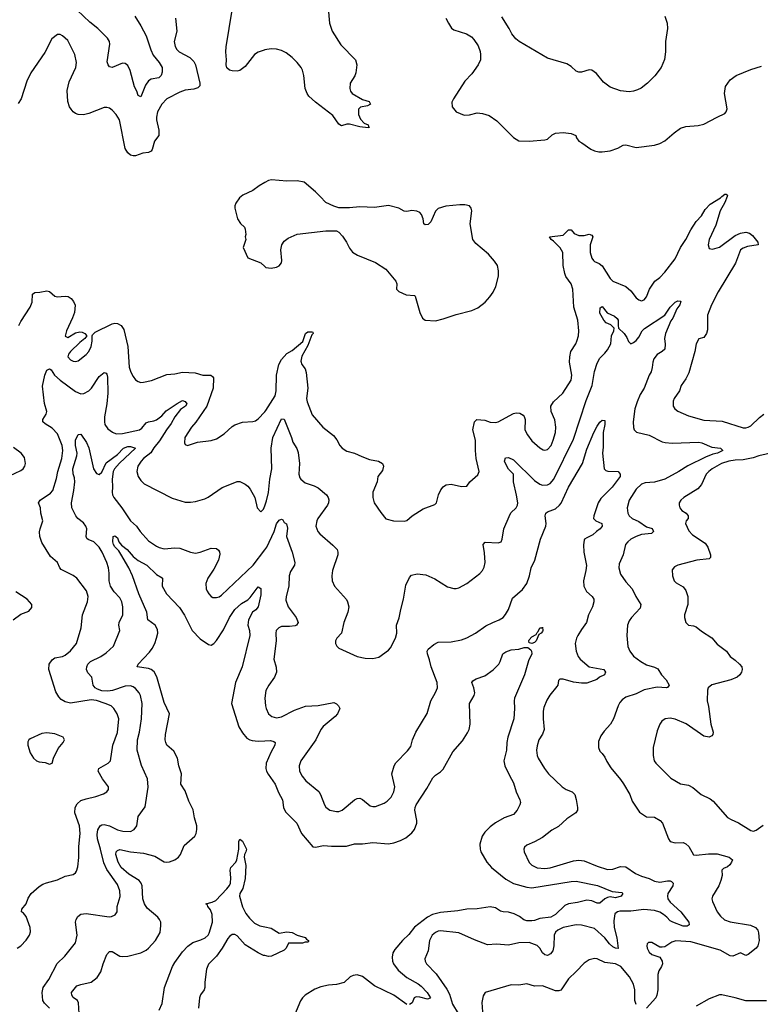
# Model space of a CAD drawing. Header units: inches. Extents: x 1173000 to 1307049, y 522583 to 678455.
# Tile 589 of 617: x 1248121 to 1253802, y 613800 to 621358. Entities that reach past the tile are written whole.
import ezdxf

# ---------------------------------------------------------------- set-up
doc = ezdxf.new("R2010")
doc.units = ezdxf.units.IN
doc.header["$MEASUREMENT"] = 0
for name, color, linetype in [('B2641', 7, 'Continuous'), ('B2642', 7, 'Continuous'), ('B2651', 7, 'Continuous'), ('B2652', 7, 'Continuous')]:
    doc.layers.add(name, color=color, linetype=linetype)

msp = doc.modelspace()

# ---------------------------------------------------------------- linework, layer by layer
at = {"layer": 'B2641', "color": 5}
for points, elevation in [([(1249818.7, 620000), (1249806, 619990), (1249778.8, 619950), (1249770.8, 619930), (1249770.7, 619910), (1249790.7, 619830), (1249813.4, 619793.4), (1249844, 619764), (1249850.7, 619750), (1249854.8, 619710), (1249851.3, 619690), (1249856, 619670), (1249834.8, 619610), (1249871.3, 619530), (1249970.3, 619490.3), (1250000, 619463.7)], 1020), ([(1248114.4, 619010), (1248130, 619041.1), (1248200.8, 619150), (1248216.4, 619190), (1248218.7, 619250), (1248235.8, 619264.2), (1248274, 619266), (1248330, 619277.4), (1248350, 619270.3), (1248390, 619236.5), (1248409.2, 619229.2), (1248470, 619235.8), (1248492, 619232), (1248516.7, 619216.7), (1248534.7, 619194.7), (1248546.6, 619166.6), (1248540.2, 619110), (1248526.7, 619070), (1248480.2, 618970), (1248469, 618929), (1248490, 618917), (1248550, 618953.8), (1248581.1, 618961.1), (1248599.3, 618959.3), (1248621, 618950), (1248634.8, 618930), (1248620.5, 618910), (1248581, 618879), (1248509.5, 618810.5), (1248495.5, 618790), (1248490.3, 618770), (1248510, 618745.7), (1248530, 618736.5), (1248550, 618734.9), (1248570, 618740.3), (1248630, 618786.7), (1248650, 618810.4), (1248670, 618848), (1248677.8, 618890), (1248677, 618930), (1248680.1, 618939.9), (1248700.6, 618959.4), (1248830, 619022), (1248850, 619027.5), (1248870, 619026.4), (1248900.2, 619010), (1248919.5, 618979.5), (1248949.5, 618850), (1248960.2, 618690), (1248972.2, 618652.2), (1248990, 618618), (1249010, 618594.4), (1249030, 618579.5), (1249050, 618573.4), (1249070, 618575.6), (1249130.7, 618589.3), (1249250, 618633.4), (1249310, 618638.9), (1249370, 618652.7), (1249467.8, 618647.8), (1249524.7, 618630), (1249587.9, 618627.9), (1249599.9, 618619.9), (1249607.7, 618607.7), (1249606, 618530), (1249555.2, 618390), (1249472.3, 618267.7), (1249439.3, 618230), (1249387.3, 618150), (1249384, 618110), (1249390, 618098), (1249408.4, 618088.4), (1249484.8, 618115.2), (1249590, 618128.2), (1249630, 618140.5), (1249690, 618178), (1249750, 618234.8), (1249771.6, 618248.4), (1249830, 618268.4), (1249910, 618273.1), (1249930, 618279.6), (1249950, 618294.6), (1250000, 618347.8)], 980), ([(1248102, 614230), (1248129, 614250), (1248170, 614291), (1248196, 614330), (1248203.2, 614356.8), (1248200.7, 614390), (1248170, 614473.2), (1248150, 614499.3), (1248134, 614510), (1248137.2, 614530), (1248169.6, 614570), (1248186.4, 614613.6), (1248209.6, 614650), (1248270, 614703.1), (1248298.4, 614721.6), (1248326.9, 614733.1), (1248410, 614754.6), (1248470, 614783.1), (1248530, 614797.1), (1248549.7, 614810.3), (1248557.6, 614822.4), (1248565.8, 614854.2), (1248573.7, 614926.3), (1248574.4, 615010), (1248583.5, 615110), (1248579.3, 615170), (1248543.1, 615270), (1248545.1, 615310), (1248560.4, 615339.6), (1248590, 615363.2), (1248630, 615377.1), (1248705.6, 615394.4), (1248764.2, 615415.8), (1248789.6, 615430), (1248803, 615450), (1248802, 615470), (1248754.8, 615530), (1248721.6, 615590), (1248728.8, 615611.2), (1248800.7, 615650), (1248816.9, 615670), (1248834.8, 615790), (1248870, 615886), (1248880.3, 615990), (1248869.1, 616029.1), (1248843.1, 616070), (1248823, 616090), (1248777, 616110), (1248710, 616132.5), (1248670, 616137.7), (1248510, 616112.3), (1248470, 616121.7), (1248439.6, 616139.6), (1248419.8, 616159.8), (1248398.4, 616198.4), (1248344.7, 616370), (1248346.6, 616410), (1248370, 616444.9), (1248390, 616459.3), (1248450, 616468.7), (1248470, 616480.3), (1248510, 616513.4), (1248557.7, 616570), (1248592.3, 616690), (1248601.6, 616790), (1248639.8, 616890), (1248646, 616930), (1248632.7, 616972.7), (1248558.7, 617070), (1248531.7, 617091.7), (1248438.4, 617138.4), (1248428, 617150), (1248410.7, 617190.7), (1248356.1, 617236.1), (1248290, 617345.2), (1248275.1, 617390), (1248273.1, 617426.9), (1248276.9, 617450), (1248298.7, 617510), (1248283, 617570), (1248279.7, 617610), (1248264, 617650), (1248278, 617670), (1248357.3, 617722.7), (1248375.3, 617744.7), (1248403.7, 617836.3), (1248413.4, 617890), (1248443, 617990), (1248452.3, 618050), (1248447, 618090), (1248410, 618179.3), (1248370, 618222.2), (1248315.1, 618255.1), (1248298.7, 618270), (1248298, 618290), (1248324.2, 618330), (1248329.6, 618350), (1248310.7, 618410.7), (1248296.5, 618543.5), (1248313.7, 618630), (1248330, 618667.9), (1248350, 618677.2), (1248361.6, 618670), (1248388.4, 618628.4), (1248430, 618591.1), (1248550, 618502.8), (1248590, 618485.8), (1248612.3, 618487.7), (1248650, 618508.9), (1248672.3, 618530), (1248730, 618617.6), (1248770, 618650.5), (1248784.9, 618644.9), (1248790, 618638), (1248793.7, 618613.7), (1248797.7, 618490), (1248790.2, 618410), (1248770.3, 618310.3), (1248770.3, 618270), (1248774.4, 618250), (1248797.2, 618217.2), (1248831.5, 618191.5), (1248859.9, 618179.9), (1248910, 618181.2), (1249039.3, 618210), (1249057.3, 618222.7), (1249090, 618262), (1249108.8, 618271.2), (1249150, 618277.4), (1249170, 618286), (1249210, 618315.9), (1249243.4, 618356.6), (1249327.8, 618412.2), (1249370, 618433.5), (1249390, 618428.1), (1249402.7, 618410), (1249391.8, 618390), (1249355.4, 618364.6), (1249310, 618308.9), (1249281.9, 618258.1), (1249246.4, 618210), (1249194.4, 618125.6), (1249150, 618071.3), (1249127.9, 618032.1), (1249070.2, 617990), (1249052.4, 617970), (1249026.3, 617930), (1249020.3, 617890), (1249030.4, 617850), (1249050, 617819.3), (1249075.1, 617795.1), (1249290, 617685.7), (1249390, 617654.9), (1249430, 617654), (1249470, 617660.3), (1249539.8, 617680.2), (1249566.7, 617693.3), (1249673.4, 617766.6), (1249770, 617806.4), (1249790, 617812.7), (1249810, 617812.7), (1249850, 617793), (1249870, 617778), (1249890, 617753), (1249924.9, 617690), (1249943, 617610), (1249970, 617580.7), (1249981.2, 617590), (1249990, 617601), (1250000, 617627.2)], 960), ([(1248349.6, 613770), (1248310, 613809.6), (1248299.1, 613830), (1248292.1, 613890), (1248300.5, 613930), (1248343.1, 613990), (1248407.3, 614112.7), (1248468, 614170), (1248547.7, 614272.3), (1248560.5, 614330), (1248549.7, 614430.3), (1248553.3, 614450), (1248566.3, 614473.7), (1248590, 614491.5), (1248630, 614498.2), (1248807.6, 614472.4), (1248826.2, 614473.8), (1248853.9, 614486.1), (1248869.4, 614510), (1248869.5, 614550), (1248892.4, 614627.6), (1248888.7, 614670), (1248870, 614718.7), (1248790, 614834), (1248765, 614885), (1248741.9, 614990), (1248717.7, 615070), (1248715.8, 615104.2), (1248721.1, 615138.9), (1248738.4, 615170), (1248750, 615178), (1248770, 615180.3), (1248810, 615169.2), (1248870, 615140.2), (1248911, 615129), (1248970, 615127.4), (1248998.5, 615141.5), (1249018.7, 615170), (1249030, 615240.7), (1249083.3, 615316.7), (1249107.1, 615467.1), (1249100.5, 615530), (1249054, 615634), (1249022.9, 615750), (1249025.4, 615830), (1249040.6, 615890), (1249056.3, 615990), (1249060.3, 616110), (1249048.6, 616170), (1249038, 616190), (1249010, 616223.1), (1248990, 616236.8), (1248970, 616243.5), (1248930, 616241.3), (1248831.6, 616208.4), (1248797.3, 616202.7), (1248750, 616206), (1248718.4, 616218.4), (1248698.8, 616230), (1248683.7, 616250), (1248675.4, 616310), (1248643.8, 616343.8), (1248633.1, 616370), (1248634.8, 616390), (1248643.8, 616410), (1248663.5, 616430), (1248742, 616470), (1248783.5, 616496.5), (1248841.5, 616550), (1248889.7, 616670), (1248881.7, 616710), (1248884.4, 616730), (1248910.8, 616790), (1248912.8, 616850), (1248904.2, 616890), (1248890, 616920.5), (1248846, 616966), (1248817.2, 617010), (1248808, 617050), (1248808.3, 617110), (1248801.7, 617150), (1248789.9, 617190), (1248754.2, 617270), (1248730, 617307.7), (1248690, 617348.9), (1248646.6, 617366.6), (1248636.1, 617376.1), (1248630.9, 617390), (1248635.2, 617450), (1248628.5, 617470), (1248610, 617495.4), (1248566.6, 617530), (1248551.8, 617550), (1248521.4, 617610), (1248517.8, 617650), (1248537.3, 617742.7), (1248544.2, 617810), (1248542, 617842), (1248531.8, 617871.8), (1248527.4, 617910), (1248558.9, 618010), (1248561.3, 618030), (1248549.9, 618090.1), (1248548.1, 618130), (1248570, 618173), (1248590, 618177.3), (1248633.5, 618113.5), (1248651, 618071), (1248687, 617910), (1248710, 617874.3), (1248730, 617867.1), (1248750, 617884.9), (1248783.7, 617956.3), (1248870, 618020.7), (1248917.8, 618070), (1248950, 618080.7), (1248970, 618080.5), (1249010.4, 618070), (1248886.1, 617953.9), (1248848.6, 617911.4), (1248838.6, 617890), (1248830.8, 617830), (1248833.9, 617770), (1248830.2, 617730), (1248832.9, 617710), (1248842.2, 617690), (1248904.4, 617610), (1248970.3, 617510), (1249016.5, 617470), (1249045.7, 617430), (1249110, 617357.4), (1249170, 617316), (1249190, 617306), (1249230, 617296.9), (1249310, 617303.6), (1249350, 617302.3), (1249430, 617270.3), (1249470, 617262), (1249505.2, 617270), (1249590, 617301.7), (1249630, 617297.6), (1249646, 617286), (1249654.1, 617274.1), (1249656, 617256), (1249646, 617210), (1249610, 617140.7), (1249564.4, 617070), (1249548.4, 617030), (1249552, 616990), (1249559.5, 616970), (1249570.5, 616950), (1249590, 616930.5), (1249603.6, 616923.6), (1249630, 616921.3), (1249650, 616927.4), (1249670, 616941.1), (1249910.5, 617169.5), (1250000, 617288.4)], 940), ([(1248042.8, 617857.2), (1248130, 617897.1), (1248146.6, 617910), (1248159.6, 617930), (1248165.6, 617950), (1248158.3, 617998.3), (1248132.7, 618030), (1248074.1, 618074.1)], 980), ([(1248576.2, 613730), (1248572, 613810), (1248563.9, 613830), (1248531.5, 613851.5), (1248521.1, 613870), (1248519.4, 613890), (1248558, 613942), (1248590, 613953.2), (1248670, 613969.2), (1248714.4, 614005.6), (1248742, 614050), (1248760.3, 614110), (1248790, 614183.1), (1248810, 614206), (1248830, 614206.5), (1248890, 614170.4), (1248910, 614167), (1248950, 614170.3), (1249050, 614194.3), (1249090, 614214.3), (1249110, 614231.7), (1249163.5, 614290), (1249198.7, 614350), (1249204.4, 614404.4), (1249202.9, 614430), (1249194.5, 614450), (1249179.6, 614470), (1249098.7, 614538.7), (1249077, 614570), (1249064.7, 614610), (1249059.8, 614710), (1249052.3, 614730), (1249037, 614750), (1248958.7, 614798.7), (1248898.1, 614850), (1248876.1, 614890), (1248857.7, 614950), (1248860.6, 614970), (1248870, 614981.1), (1248890, 614987.3), (1248969.9, 614970.1), (1249070, 614961.2), (1249157.2, 614937.2), (1249230, 614894.5), (1249250, 614890.2), (1249270, 614892.3), (1249311.4, 614908.6), (1249339.7, 614930), (1249354.8, 614950), (1249381.4, 615018.6), (1249463, 615090), (1249473.7, 615110), (1249479.5, 615140.5), (1249479.8, 615170), (1249461.6, 615230), (1249452.1, 615292.1), (1249418, 615358), (1249390, 615439.5), (1249356.2, 615490), (1249361.1, 615570), (1249341.1, 615630), (1249331.3, 615690), (1249302.8, 615742.8), (1249250, 615789.5), (1249241.3, 615810), (1249236.3, 615830), (1249239.7, 615870), (1249269.7, 616030), (1249230, 616117), (1249172.9, 616312.9), (1249151.7, 616351.7), (1249130.5, 616370.5), (1249110, 616377.3), (1249021.2, 616390), (1249029.6, 616410), (1249117.6, 616502.4), (1249138, 616530), (1249158.5, 616570), (1249171.1, 616610), (1249181, 616650), (1249177.8, 616677.8), (1249160.5, 616710), (1249103, 616750), (1249096, 616810), (1249034.2, 616950), (1248986.6, 617090), (1248957.7, 617150), (1248896.4, 617256.4), (1248881.1, 617281.1), (1248850, 617311.5), (1248840.3, 617330), (1248835.6, 617350), (1248838, 617390), (1248850, 617395.6), (1248870, 617379.5), (1248882.3, 617350), (1248903, 617323), (1248944.2, 617290), (1248990, 617236.9), (1249030, 617206), (1249096.5, 617170), (1249170, 617099.6), (1249214.4, 617074.4), (1249217.4, 617070), (1249214.2, 617010), (1249248.1, 616950), (1249346.3, 616846.3), (1249386.2, 616786.2), (1249444.7, 616670), (1249505, 616605), (1249570, 616561.1), (1249590, 616557.6), (1249610, 616568.7), (1249630, 616591.7), (1249685.2, 616674.8), (1249729.9, 616770.1), (1249770, 616830.2), (1249823.2, 616876.8), (1249870, 616904.5), (1249890, 616921.5), (1249950, 617003.8), (1249970, 616991.3), (1249970, 616944), (1249950.8, 616850), (1249932.4, 616827.6), (1249905.4, 616810), (1249874.7, 616750), (1249870.9, 616710), (1249883.2, 616670), (1249885, 616630), (1249826.3, 616390), (1249776.3, 616270), (1249746.7, 616110), (1249802.7, 615930), (1249830, 615883.7), (1249863.2, 615843.2), (1249884.9, 615830), (1249905, 615825), (1249950, 615820.6), (1250000, 615822.5)], 920), ([(1248070, 616750.6), (1248130, 616793.4), (1248190, 616818.8), (1248214.2, 616845.8), (1248213.2, 616870), (1248177.2, 616910), (1248090, 616966.6)], 980), ([(1249190, 613754), (1249212.8, 613807.2), (1249231.9, 613930), (1249293.4, 614090), (1249310, 614120.8), (1249370, 614202.7), (1249410, 614247.2), (1249450, 614273.7), (1249510, 614293.8), (1249543.1, 614310), (1249565.4, 614330), (1249574.9, 614345.1), (1249598.8, 614430), (1249597, 614490), (1249585.3, 614525.3), (1249565.1, 614550), (1249561.3, 614561.3), (1249549.8, 614570.2), (1249597.2, 614582.8), (1249624.2, 614595.8), (1249710, 614686), (1249730, 614712.7), (1249736.8, 614730), (1249741.4, 614770), (1249734.5, 614830), (1249740.2, 614850), (1249778.2, 614890), (1249785.6, 614910), (1249801.8, 614990), (1249802.7, 615050), (1249810, 615067.7), (1249830, 615053.4), (1249859.6, 614990), (1249855.3, 614970), (1249844.6, 614950), (1249842.7, 614930), (1249855.2, 614864.8), (1249850, 614766), (1249832.2, 614690), (1249810.3, 614650), (1249806.7, 614630), (1249829.4, 614549.4), (1249856.3, 614496.3), (1249882.4, 614462.4), (1249923.1, 614423.1), (1249962.2, 614402.2), (1250000, 614393.9)], 880), ([(1250000, 614173.3), (1249990, 614175.1), (1249950, 614194), (1249850, 614257.7), (1249790, 614325.4), (1249770, 614336.4), (1249750, 614334.5), (1249730, 614321), (1249716.2, 614303.8), (1249674.8, 614230), (1249631.6, 614170), (1249570, 614107.7), (1249553.4, 614070), (1249541.9, 613970), (1249542, 613930), (1249535.8, 613910), (1249507.4, 613872.6), (1249501, 613850), (1249492.4, 613770)], 880)]:
    msp.add_lwpolyline(points, dxfattribs=dict(at, elevation=elevation))
at = {"layer": 'B2641', "color": 5, "elevation": 980}
msp.add_lwpolyline([(1248330, 615883.6), (1248290, 615878), (1248201.4, 615838.6), (1248190.7, 615829.3), (1248184.5, 615815.5), (1248184, 615790), (1248200.7, 615730), (1248227.7, 615690), (1248250, 615668.5), (1248270, 615662), (1248317.2, 615657.2), (1248350, 615644), (1248370, 615651.3), (1248381.3, 615690), (1248415.7, 615764.3), (1248455.1, 615810), (1248465.2, 615830), (1248454, 615850), (1248390, 615876.9)], close=True, dxfattribs=at)
at = {"layer": 'B2642', "color": 5}
for points, elevation in [([(1249004.6, 621384.6), (1249051.3, 621310), (1249090, 621234.9), (1249125.9, 621125.9), (1249144.4, 621084.4), (1249190.3, 621030), (1249213.4, 620990), (1249214.9, 620954.9), (1249207.2, 620930), (1249189.1, 620910.9), (1249130, 620900.5), (1249110, 620889.6), (1249084.7, 620855.3), (1249050, 620766), (1249030, 620775.1), (1249019.8, 620810), (1249002.2, 620842.2), (1248968, 620968), (1248950, 621007.3), (1248930, 621021.6), (1248910, 621024.2), (1248830, 620989.6), (1248810, 620996), (1248799.5, 621010), (1248793, 621033), (1248811.4, 621168.6), (1248809.8, 621190), (1248795, 621215), (1248719.2, 621290), (1248658.6, 621338.6), (1248561.1, 621430)], 960), ([(1250000, 621125.2), (1249995.6, 621124.4), (1249950, 621109.5), (1249923, 621090), (1249850, 620998.7), (1249810, 620968.5), (1249790, 620963.5), (1249750, 620966), (1249730, 620971.3), (1249708.7, 620988.7), (1249704.4, 621010), (1249708.4, 621050), (1249702.3, 621110), (1249704.8, 621150), (1249750.9, 621430)], 980), ([(1249314.9, 621370), (1249325.7, 621270), (1249305.7, 621190), (1249312.7, 621152.7), (1249325.7, 621130), (1249344.9, 621110), (1249427.1, 621067.1), (1249456.2, 621036.2), (1249469.2, 621010), (1249503.1, 620870), (1249501.6, 620850), (1249486.1, 620833.9), (1249456.5, 620823.5), (1249390, 620816.1), (1249350, 620801.6), (1249250, 620750.9), (1249210.3, 620710), (1249177.7, 620650), (1249170.2, 620610), (1249170.2, 620590), (1249188.8, 620510), (1249187, 620470), (1249156, 620424), (1249138, 620362), (1249130, 620349.6), (1249110, 620338.3), (1249066.4, 620333.6), (1249010, 620313.6), (1248990, 620311.6), (1248970, 620317.6), (1248950, 620336.2), (1248928.9, 620370), (1248886.3, 620590), (1248861.5, 620630), (1248830, 620663.5), (1248810, 620677.4), (1248790, 620683.5), (1248770, 620683.1), (1248650, 620637), (1248610, 620628.3), (1248570, 620630.6), (1248550, 620637.8), (1248530, 620650.8), (1248514.5, 620670), (1248503, 620690), (1248490.5, 620730), (1248485.8, 620814.2), (1248500.5, 620879.5), (1248551.5, 620990), (1248556.2, 621030), (1248543, 621090), (1248490, 621197.2), (1248450, 621233.2), (1248430, 621244), (1248410, 621245.2), (1248367.3, 621210), (1248314.6, 621105.4), (1248206.4, 620950), (1248174.5, 620885.5), (1248131.1, 620750), (1248110, 620715.6)], 980), ([(1250000, 620106.9), (1249957.1, 620082.9), (1249910, 620046), (1249831.3, 620010), (1249818.7, 620000)], 1020)]:
    msp.add_lwpolyline(points, dxfattribs=dict(at, elevation=elevation))
at = {"layer": 'B2651', "color": 5}
for points, elevation in [([(1250000, 619463.7), (1250010, 619454.8), (1250050, 619450.6), (1250090, 619457.3), (1250111.9, 619468.1), (1250129.4, 619490.6), (1250131.6, 619510), (1250123.5, 619590), (1250131.5, 619630), (1250150, 619658), (1250179.4, 619680.6), (1250250, 619710.3), (1250470, 619735.8), (1250550, 619737.3), (1250570, 619726), (1250596.2, 619696.2), (1250628.4, 619650), (1250650, 619602.8), (1250673.8, 619573.8), (1250711, 619550), (1250850, 619493), (1250930, 619443), (1251004.9, 619350), (1251014, 619330), (1251010.8, 619290), (1251030, 619270.8), (1251085.2, 619245.2), (1251150, 619241), (1251155.5, 619235.5), (1251190.4, 619110.4), (1251210, 619066), (1251230.6, 619050.6), (1251310, 619046), (1251370, 619061.3), (1251470, 619096), (1251590, 619125.5), (1251634.9, 619145.1), (1251691.6, 619190), (1251727.6, 619230), (1251753, 619267), (1251773.3, 619310), (1251794.5, 619390), (1251794.5, 619430), (1251787, 619470), (1251764.2, 619504.2), (1251716.6, 619556.6), (1251619.8, 619639.8), (1251598, 619670), (1251577, 619790), (1251589.2, 619890), (1251584, 619910), (1251570, 619928.7), (1251535.5, 619935.5), (1251495.9, 619935.9), (1251390, 619925.1), (1251330.5, 619909.5), (1251310, 619888.7), (1251275.2, 619804.8), (1251254.4, 619785.6), (1251230, 619782), (1251222, 619790), (1251216.9, 619830), (1251203.1, 619863.1), (1251190, 619877), (1251168.2, 619888.2), (1251130, 619892.7), (1251090, 619886.6), (1251070, 619889.2), (1251028, 619910), (1250950, 619932), (1250842.8, 619917.2), (1250730, 619920.5), (1250650, 619913.6), (1250570, 619913.3), (1250530, 619926), (1250470, 619954), (1250424.6, 620000)], 1020), ([(1250000, 618347.8), (1250010, 618358.5), (1250081.5, 618470), (1250089, 618510), (1250091.5, 618630), (1250108.1, 618710), (1250129.8, 618750), (1250170, 618794.3), (1250210, 618819.6), (1250293.1, 618886.9), (1250313.5, 618950), (1250330, 618962), (1250362.8, 618962.8), (1250370, 618958), (1250371.4, 618950), (1250362, 618938), (1250330, 618856.9), (1250284.8, 618775.2), (1250277.6, 618737.6), (1250284.7, 618710), (1250310, 618677.4), (1250319.4, 618650), (1250332.3, 618530), (1250319.7, 618450), (1250324.8, 618424.8), (1250363.4, 618323.4), (1250446, 618230), (1250526.7, 618166.7), (1250553.9, 618133.9), (1250577.1, 618090), (1250593.4, 618070), (1250630, 618047), (1250690, 618031.5), (1250744.7, 618004.7), (1250803, 617983), (1250873.4, 617970), (1250903.1, 617950), (1250910.3, 617930), (1250903.9, 617896.1), (1250867.3, 617850), (1250862, 617810), (1250828.7, 617730), (1250830.6, 617690), (1250840.5, 617650), (1250890, 617574), (1250930, 617527.3), (1250989.3, 617510.7), (1251070, 617508.5), (1251090, 617513.4), (1251131.1, 617548.9), (1251216.6, 617603.4), (1251304.5, 617635.5), (1251319, 617650), (1251332.3, 617710), (1251352, 617750), (1251368.2, 617771.8), (1251380.1, 617779.9), (1251393.4, 617786.6), (1251430, 617792.7), (1251510, 617774.8), (1251550, 617778), (1251574, 617810), (1251635.8, 617864.2), (1251645.6, 617890), (1251621.7, 617990), (1251616.3, 618050), (1251617.7, 618130), (1251595.6, 618210), (1251610, 618272), (1251628, 618290), (1251690, 618284), (1251730, 618268), (1251770, 618264.9), (1251790, 618270.4), (1251910, 618334), (1251930, 618339.5), (1251957.3, 618337.3), (1251983.1, 618323.1), (1251991.5, 618311.5), (1251998.5, 618290), (1251996.5, 618210), (1252015.8, 618170), (1252050, 618123.8), (1252110, 618070.4), (1252135.1, 618055.1), (1252150, 618052.2), (1252170, 618059.5), (1252197.3, 618090), (1252213.8, 618130), (1252229.8, 618190), (1252233.6, 618230), (1252225.4, 618285.4), (1252196.8, 618350), (1252195.1, 618390), (1252214.5, 618425.5), (1252286.3, 618490), (1252351, 618590), (1252356.8, 618630), (1252337.2, 618730), (1252340.3, 618770), (1252349.8, 618810.2), (1252387.3, 618870), (1252395.1, 618890), (1252406.2, 618930), (1252409.7, 618970), (1252402, 619050), (1252371.9, 619151.9), (1252363.8, 619290), (1252350.8, 619330), (1252310, 619387.6), (1252302.4, 619410), (1252290.4, 619470), (1252286.4, 619570), (1252266.5, 619606.5), (1252216.4, 619656.4), (1252196.9, 619670), (1252185.2, 619690), (1252290, 619704.6), (1252330, 619744), (1252350, 619744), (1252375.3, 619715.3), (1252410, 619700.2), (1252450, 619701.2), (1252490, 619710.2), (1252510, 619703.8), (1252518.3, 619690), (1252496.5, 619630), (1252496.2, 619570), (1252510, 619526), (1252522, 619510), (1252530, 619500.4), (1252565.1, 619485.1), (1252590, 619467.3), (1252650, 619370.6), (1252670, 619350.5), (1252770.6, 619310), (1252810, 619277.1), (1252850, 619223.8), (1252870, 619206.4), (1252890, 619200.4), (1252910, 619206.7), (1252929.6, 619230), (1252951.8, 619288.2), (1252993.6, 619350), (1253030, 619378.7), (1253070, 619419.6), (1253150, 619522.6), (1253190.7, 619610), (1253230, 619670.3), (1253270, 619745.7), (1253310.7, 619809.3), (1253350, 619852.2), (1253379.8, 619900.2), (1253418.1, 619941.9), (1253496.4, 619990), (1253507.8, 620000)], 980), ([(1253546.5, 620000), (1253530, 619954), (1253494, 619890), (1253460.4, 619779.6), (1253409.1, 619670), (1253402, 619630), (1253410, 619601), (1253436.3, 619596.3), (1253490, 619612), (1253610, 619700.2), (1253650, 619718.5), (1253690, 619726.4), (1253718, 619718), (1253740.9, 619700.9), (1253782.4, 619650), (1253786.8, 619630), (1253704.1, 619615.9), (1253670, 619603.9), (1253649.3, 619590), (1253611.4, 619490), (1253479.7, 619270), (1253428.7, 619170), (1253397.3, 619090), (1253395.9, 618975.9), (1253390, 618948), (1253370, 618919), (1253330, 618908.7), (1253310.5, 618869.5), (1253299.5, 618810), (1253253.4, 618646.6), (1253230, 618600.7), (1253195.8, 618550), (1253182, 618510), (1253142, 618450), (1253134, 618430), (1253134.4, 618390), (1253145.5, 618370), (1253170, 618352.4), (1253250, 618317), (1253370, 618284), (1253510, 618276.5), (1253670, 618224.9), (1253690, 618223.7), (1253710, 618228.9), (1253730, 618241.1), (1253796.2, 618303.8), (1253830, 618329)], 980), ([(1250000, 617627.2), (1250014.6, 617665.4), (1250030.5, 617729.5), (1250040.5, 617830), (1250054.9, 617910), (1250048.6, 618070), (1250063, 618150), (1250130, 618294), (1250150, 618291.3), (1250205.4, 618150), (1250215.1, 618115.1), (1250245.7, 618065.7), (1250256.7, 618036.7), (1250266.9, 617950), (1250262.3, 617870), (1250270, 617842), (1250277, 617830), (1250310, 617803.2), (1250380.7, 617780.7), (1250410, 617763.7), (1250473.4, 617710), (1250488.2, 617690), (1250493, 617673), (1250490.3, 617650), (1250482, 617630), (1250409, 617530), (1250399.6, 617510), (1250393.4, 617470), (1250407.2, 617430), (1250422.4, 617410), (1250523.4, 617323.4), (1250554.9, 617290), (1250561.7, 617270), (1250561.5, 617250), (1250521.5, 617130), (1250514.9, 617090), (1250518, 617050), (1250535.8, 617010), (1250626.6, 616906.6), (1250636.4, 616890), (1250644.4, 616850), (1250638.4, 616810), (1250608.4, 616730), (1250590.4, 616650), (1250553, 616610), (1250543.8, 616590), (1250543, 616570), (1250554, 616550), (1250570, 616534), (1250710, 616470.4), (1250770, 616456.4), (1250830, 616454.4), (1250875.1, 616464.9), (1250950, 616517.3), (1250964.4, 616535.6), (1251004.8, 616610), (1251012.9, 616650), (1251011, 616709), (1251032.9, 616767.1), (1251043.9, 616830), (1251065.4, 616910), (1251083.3, 617016.7), (1251110, 617077.3), (1251126.5, 617093.5), (1251170, 617103.8), (1251235.8, 617095.8), (1251305.3, 617065.3), (1251403.4, 617003.4), (1251450, 616990.4), (1251470, 616990.4), (1251490, 616995.5), (1251550, 617030.5), (1251650, 617106.7), (1251671.3, 617130), (1251683.9, 617156.1), (1251690.9, 617190), (1251686, 617266), (1251676, 617330), (1251692.3, 617347.7), (1251790, 617341.6), (1251813.2, 617350), (1251822, 617370), (1251835.8, 617450), (1251874.6, 617545.4), (1251888.7, 617571.3), (1251929.6, 617610), (1251940.5, 617630), (1251941.7, 617650), (1251932.5, 617707.5), (1251908.4, 617810), (1251908.2, 617868.2), (1251870, 617908), (1251846.4, 617950), (1251840.5, 617970), (1251846.1, 617993.9), (1251870, 617998), (1251910, 617978.5), (1252070, 617819.7), (1252110, 617792.4), (1252130, 617786), (1252170, 617788), (1252190, 617797.7), (1252217.7, 617830), (1252370, 618137.6), (1252466.1, 618433.9), (1252513.1, 618550), (1252530, 618656), (1252550, 618722), (1252570, 618759.3), (1252610, 618797.1), (1252630, 618823), (1252654.8, 618870), (1252659.8, 618930), (1252678.7, 618970), (1252680.3, 618990), (1252654.7, 619014.7), (1252620.5, 619030), (1252600.4, 619050), (1252570, 619105.2), (1252572.9, 619147.1), (1252590, 619156), (1252626.7, 619106.7), (1252682.5, 619082.5), (1252705.2, 619065.2), (1252712.2, 619050), (1252710.8, 619010), (1252714.6, 618990), (1252758, 618950), (1252778.4, 618918.4), (1252790, 618888.2), (1252810, 618870.3), (1252830, 618879.2), (1252850, 618895.2), (1252870, 618920.2), (1252896.5, 618970), (1252912.6, 618987.4), (1253070, 619088.8), (1253109.5, 619150.5), (1253149.4, 619190.6), (1253170, 619200.8), (1253190, 619198), (1253193.4, 619193.4), (1253184.4, 619170), (1253161.5, 619138.5), (1253130, 619066.3), (1253114.9, 619045.1), (1253074.6, 618950), (1253067.2, 618910), (1253072.1, 618867.9), (1253070.3, 618829.7), (1253049.1, 618810.9), (1253010, 618787.4), (1252985.7, 618754.3), (1252976.3, 618730), (1252972.9, 618687.1), (1252964.5, 618655.5), (1252950, 618629.5), (1252910.2, 618530), (1252880.5, 618479.5), (1252856.2, 618423.8), (1252840.1, 618370), (1252827.3, 618270), (1252828.3, 618228.3), (1252835.3, 618210), (1252851.4, 618191.4), (1252950, 618169.3), (1253050, 618118.6), (1253071.7, 618111.7), (1253126.7, 618106.7), (1253330, 618115.1), (1253353.7, 618110), (1253430, 618077.2), (1253496, 618070), (1253515.5, 618050), (1253473.7, 618030), (1253437.9, 618022.1), (1253381.3, 617998.7), (1253245.9, 617934.1), (1253176.5, 617890), (1253068.5, 617831.5), (1252990, 617808.8), (1252918.3, 617801.7), (1252890, 617791.6), (1252850, 617752.8), (1252796.9, 617670), (1252780.3, 617610), (1252784.9, 617570), (1252795.8, 617550), (1252819.5, 617530), (1252870, 617504.8), (1252930, 617463.9), (1252971.7, 617451.7), (1252982, 617430), (1252967.2, 617412.8), (1252890, 617405.6), (1252848.7, 617391.3), (1252808.7, 617371.3), (1252784.9, 617350), (1252768.8, 617330), (1252748.9, 617250), (1252718.3, 617181.7), (1252717, 617150), (1252730, 617102), (1252770, 617042.4), (1252818, 616990), (1252847.2, 616930), (1252886.7, 616870), (1252879.6, 616840.4), (1252813, 616770), (1252796.7, 616743.3), (1252784, 616710), (1252778, 616630), (1252786.6, 616546.6), (1252801.6, 616510), (1252830, 616473.4), (1252884.9, 616430), (1252930, 616406.7), (1252990, 616388.9), (1253015.5, 616375.5), (1253044.2, 616330), (1253079.5, 616290), (1253101.6, 616250), (1253090, 616232.7), (1253082, 616230), (1253010, 616235.2), (1252910, 616214.3), (1252850, 616183.7), (1252770, 616156.4), (1252742.6, 616137.4), (1252724.2, 616115.8), (1252710.4, 616090), (1252675.5, 615990), (1252653.4, 615950), (1252603.1, 615896.9), (1252578.5, 615861.5), (1252562, 615818), (1252561, 615770), (1252570, 615742), (1252590, 615724.7), (1252610, 615698), (1252623.8, 615663.8), (1252654.9, 615614.9), (1252730, 615525.5), (1252752.1, 615492.1), (1252801.6, 615410), (1252819.9, 615359.9), (1252876, 615276), (1252930, 615239.3), (1252990, 615235.3), (1253034.4, 615210), (1253052, 615190), (1253098.8, 615070), (1253111.3, 615050), (1253150, 615039.3), (1253210, 615042), (1253230, 615032.4), (1253254.6, 615010), (1253290, 614947.6), (1253310, 614943.5), (1253405.3, 614954.7), (1253470, 614954), (1253562.8, 614930), (1253588.2, 614910), (1253582, 614890), (1253568.4, 614870), (1253550, 614854.7), (1253518.8, 614841.2), (1253507.7, 614830), (1253508.8, 614788.8), (1253499.7, 614750), (1253484.7, 614710), (1253434.4, 614630), (1253430.4, 614610), (1253434.9, 614590), (1253470.4, 614510), (1253495.9, 614475.9), (1253527.3, 614447.3), (1253570, 614432.7), (1253727.8, 614407.8), (1253764.9, 614390), (1253782, 614370), (1253788.6, 614348.6), (1253792.7, 614290), (1253783.2, 614250), (1253769.4, 614230.6), (1253710, 614181.5), (1253690, 614175.6), (1253650, 614195.1), (1253590, 614169.8), (1253570, 614172.6), (1253495.3, 614215.3), (1253270, 614278.9), (1253152.8, 614287.2), (1253122.5, 614277.5), (1253070, 614241.6), (1253050, 614237.6), (1253030, 614239.5), (1252970, 614274.5), (1252945.5, 614274.5), (1252934.8, 614265.2), (1252930.8, 614250), (1252934, 614230), (1252950, 614201), (1252970, 614183), (1253030, 614160.7), (1253048, 614130), (1253050.5, 614110), (1253044.4, 614090), (1253023.7, 614056.3), (1253016, 614030), (1253016, 613910), (1253009.3, 613870), (1252999.3, 613850), (1252930, 613771.1)], 960), ([(1250000, 617288.4), (1250016.2, 617310), (1250071.8, 617428.2), (1250090, 617488.4), (1250110, 617514.9), (1250130, 617524.9), (1250138.7, 617518.7), (1250150, 617498), (1250167.5, 617487.5), (1250174, 617454), (1250168.4, 617390), (1250210.3, 617269.7), (1250232.3, 617190), (1250228.9, 617170), (1250198.6, 617121.4), (1250187.6, 617090), (1250186, 617010), (1250164.6, 616930), (1250163.1, 616903.1), (1250181.1, 616850), (1250241.6, 616770), (1250257.3, 616730), (1250244, 616710), (1250233.9, 616706.1), (1250190, 616699.3), (1250130, 616698.7), (1250108.2, 616690), (1250088.8, 616670), (1250084.9, 616650), (1250087.2, 616590), (1250070.2, 616450.2), (1250087, 616387), (1250091.6, 616350), (1250076.5, 616310), (1250032.4, 616250), (1250010, 616208.7), (1250001.6, 616150), (1250006.7, 616090), (1250010.5, 616070), (1250030.6, 616030), (1250054.8, 616010), (1250090, 615999.3), (1250130, 616005.3), (1250230, 616058.9), (1250312.7, 616087.3), (1250410, 616094), (1250530, 616116.3), (1250550, 616106.8), (1250566.8, 616090), (1250577.3, 616070), (1250557.6, 616030), (1250540.3, 616010), (1250448.3, 615931.7), (1250431.4, 615910), (1250391.2, 615828.8), (1250278, 615670), (1250265.5, 615630), (1250268.4, 615590), (1250286.7, 615550), (1250316.4, 615516.4), (1250414.5, 615434.5), (1250428.7, 615410), (1250458.4, 615330), (1250470, 615313.4), (1250501, 615290), (1250550, 615279.5), (1250570, 615281.1), (1250595.1, 615290), (1250690, 615370.4), (1250710, 615379.3), (1250730, 615383), (1250750, 615373), (1250810, 615323), (1250830, 615317.1), (1250850, 615317.6), (1250916.4, 615343.6), (1250940.3, 615359.7), (1250970, 615390.5), (1250989.7, 615430), (1250997.2, 615470), (1250975.1, 615570), (1250992.8, 615630), (1251007.3, 615652.7), (1251095.2, 615744.8), (1251120.8, 615779.2), (1251134.5, 615830), (1251160.7, 615890), (1251247.5, 616032.5), (1251273.5, 616130), (1251310, 616193.4), (1251325.4, 616230), (1251323.1, 616270), (1251276, 616390), (1251264.7, 616444.7), (1251249.4, 616490), (1251246, 616510), (1251253.6, 616526.4), (1251297, 616563), (1251330, 616580.4), (1251430, 616581.6), (1251510, 616598.7), (1251550, 616613.1), (1251616, 616650), (1251695.5, 616704.5), (1251750, 616731.7), (1251799.3, 616750), (1251829.4, 616770), (1251848.5, 616791.5), (1251869.7, 616830), (1251902, 616918), (1251977, 616983), (1252010, 617030.4), (1252031.2, 617090), (1252044.9, 617150), (1252072.8, 617210), (1252116.5, 617370), (1252157.6, 617470), (1252159.2, 617490), (1252151.1, 617550), (1252156.9, 617570), (1252170, 617579.6), (1252230, 617604), (1252262.5, 617630), (1252274.1, 617645.9), (1252330.8, 617770), (1252436.9, 617950), (1252470, 618060.7), (1252525, 618190), (1252550, 618237.6), (1252570, 618268.2), (1252590, 618282.8), (1252610, 618282), (1252610.3, 618250), (1252597.7, 618190), (1252596.2, 618076.2), (1252591.2, 618030), (1252604.2, 617910), (1252616.2, 617896.2), (1252631.5, 617891.5), (1252711.3, 617890), (1252726, 617870), (1252727.3, 617850), (1252665.7, 617770), (1252578, 617682), (1252558.8, 617650), (1252523.9, 617550), (1252521.7, 617530), (1252540.5, 617510), (1252587.4, 617490), (1252589, 617470), (1252574.7, 617450), (1252544.2, 617430), (1252517.3, 617402.7), (1252470, 617380.7), (1252454, 617370), (1252450, 617362), (1252445.5, 617325.5), (1252448.5, 617270), (1252467.7, 617167.7), (1252463.9, 617130), (1252445.8, 617050), (1252447.2, 617010), (1252468.4, 616968.4), (1252512.2, 616930), (1252524.9, 616910), (1252526, 616890), (1252514.9, 616850), (1252482.8, 616790), (1252469.2, 616730), (1252430, 616677.7), (1252402.9, 616630), (1252393, 616610), (1252382.8, 616570), (1252390.3, 616510), (1252405.5, 616470), (1252420.3, 616450), (1252489.4, 616389.4), (1252600.7, 616370), (1252614.9, 616350), (1252606.4, 616330), (1252567.3, 616310), (1252546.9, 616293.1), (1252470, 616265.3), (1252430, 616263.8), (1252370, 616273.6), (1252290, 616296.9), (1252264.4, 616295.6), (1252254, 616286), (1252248, 616250), (1252241.7, 616238.3), (1252186.5, 616173.5), (1252165.2, 616134.8), (1252142.6, 616077.4), (1252137.4, 616050), (1252135.6, 615990), (1252142.7, 615910), (1252130, 615872.7), (1252104.2, 615830), (1252090, 615784), (1252085.2, 615750), (1252090, 615711), (1252098, 615690), (1252146.7, 615610), (1252178.4, 615570), (1252283, 615470), (1252314, 615450), (1252359.1, 615430), (1252378.4, 615410), (1252390, 615372), (1252400.3, 615310), (1252399.5, 615290), (1252386.4, 615270), (1252317.1, 615222.9), (1252254.8, 615165.2), (1252203.3, 615136.7), (1252130, 615081.1), (1252070, 615047.8), (1252010, 615022.7), (1251993.2, 615006.8), (1251987.3, 614990), (1251990.6, 614970), (1252030, 614887.7), (1252050, 614866.7), (1252090, 614847.6), (1252150, 614842.4), (1252190, 614848.4), (1252370, 614902.3), (1252410, 614906.8), (1252450, 614901.5), (1252550, 614859.1), (1252630, 614835), (1252670, 614836.8), (1252730, 614857.5), (1252770, 614855.8), (1252844.1, 614804.1), (1252890, 614783.5), (1252950, 614765.4), (1252990, 614744.7), (1253030, 614736.3), (1253090, 614746.7), (1253110, 614747.2), (1253122, 614742), (1253134, 614730), (1253131.8, 614710), (1253093.2, 614650), (1253089.4, 614630), (1253093.7, 614610), (1253110, 614582.9), (1253193.4, 614510), (1253254.3, 614430), (1253257, 614410), (1253240.2, 614399.8), (1253210, 614400.7), (1253129.9, 614429.9), (1253110, 614441.6), (1253085.3, 614470), (1253060.3, 614490), (1253030, 614507.3), (1252990, 614519.9), (1252907.8, 614527.8), (1252810, 614514.4), (1252724.8, 614515.2), (1252705.7, 614510), (1252686.8, 614493.2), (1252679, 614441), (1252679.7, 614390), (1252701.2, 614310), (1252711.7, 614228.3), (1252690, 614229.9), (1252670, 614242), (1252644.8, 614264.8), (1252610, 614311.2), (1252530, 614382.4), (1252430, 614408.1), (1252390, 614410.7), (1252290, 614388.9), (1252248.8, 614370), (1252230, 614352.6), (1252221.2, 614330), (1252218.4, 614250), (1252210, 614209.3), (1252193.5, 614186.5), (1252170, 614175.1), (1252150, 614178.7), (1252130, 614195.1), (1252110, 614231.2), (1252090, 614250.9), (1252030, 614274), (1251950, 614271.5), (1251870, 614253), (1251778, 614262), (1251710, 614256.2), (1251610, 614293.7), (1251490, 614349.7), (1251350, 614363.1), (1251330, 614360.4), (1251310, 614351.1), (1251286, 614330), (1251264.6, 614290), (1251253, 614210), (1251228.5, 614150), (1251232.4, 614130), (1251242.4, 614110), (1251314.8, 614034.8), (1251396.8, 613916.8), (1251417, 613877), (1251442, 613802), (1251484.9, 613730)], 940), ([(1253903.6, 618036.4), (1253790.8, 618010), (1253746.6, 617993.4), (1253670, 617978.4), (1253610, 617977.9), (1253560.7, 617970), (1253503.6, 617950), (1253432.9, 617910), (1253407.7, 617890), (1253387.6, 617870), (1253350.3, 617790), (1253323.4, 617756.6), (1253216.3, 617690), (1253193, 617670), (1253180.5, 617650), (1253179.3, 617630), (1253184.4, 617610), (1253199.5, 617590), (1253233.7, 617570), (1253248.9, 617550), (1253248.8, 617530), (1253232.4, 617510), (1253228.5, 617490), (1253254.7, 617434.7), (1253282.9, 617402.9), (1253380, 617340), (1253398.4, 617310), (1253418.7, 617250), (1253419.3, 617230), (1253410, 617219.5), (1253316, 617210), (1253170, 617169.5), (1253143.1, 617156.9), (1253125.5, 617134.5), (1253127.3, 617090), (1253140.7, 617050), (1253156.1, 617036.1), (1253210, 617004), (1253230, 616976), (1253245.7, 616930), (1253247.2, 616870), (1253221.3, 616790), (1253220.4, 616770), (1253230, 616731.3), (1253250, 616710.8), (1253290, 616704.9), (1253310, 616696.3), (1253350, 616664), (1253430, 616613), (1253470, 616564.9), (1253542.8, 616510), (1253570.7, 616470), (1253610, 616441.6), (1253643, 616410), (1253659.1, 616390), (1253663, 616370), (1253658, 616350), (1253645.5, 616330), (1253624.9, 616310), (1253574.8, 616290), (1253430, 616251.5), (1253403.1, 616230), (1253396.9, 616210), (1253394.9, 616130), (1253405.4, 616085.4), (1253423.1, 615950), (1253439.5, 615890), (1253438.4, 615870), (1253430, 615859.5), (1253410, 615849.7), (1253370, 615858.3), (1253232.1, 615952.1), (1253150, 615989.7), (1253110, 615996.9), (1253071, 615990), (1253047, 615973), (1253030.4, 615950), (1253010, 615899), (1252980.9, 615770), (1252979.6, 615710), (1252988.7, 615670), (1252999.3, 615650), (1253115.9, 615535.9), (1253190, 615493.4), (1253250, 615481.1), (1253285.2, 615465.2), (1253347.7, 615410), (1253416.7, 615376.7), (1253439.9, 615359.9), (1253550, 615234.4), (1253577.5, 615217.5), (1253634.1, 615194.1), (1253730, 615132.9), (1253750, 615129.5), (1253770, 615136.3), (1253824.8, 615175.2)], 980), ([(1250000, 615822.5), (1250044.2, 615824.2), (1250070, 615817.4), (1250080.4, 615810), (1250078.3, 615790), (1250046.6, 615733.4), (1250011, 615650), (1250008.3, 615610), (1250015, 615590), (1250026.4, 615566.4), (1250080.2, 615490), (1250106.1, 615426.1), (1250136.5, 615370), (1250144.7, 615310), (1250158.5, 615278.5), (1250247.9, 615190), (1250282, 615110), (1250370, 615008.5), (1250390, 615004.9), (1250450, 615019.6), (1250513.8, 615013.8), (1250626.5, 615013.5), (1250690, 615031.6), (1250750, 615031.4), (1250830, 615043.2), (1250950, 615031.8), (1250990, 615039.5), (1251042.4, 615057.6), (1251082, 615078), (1251130, 615115.5), (1251150, 615140.7), (1251168, 615190), (1251168.2, 615210), (1251153, 615290), (1251154.7, 615310), (1251163, 615330), (1251244, 615456), (1251290, 615538), (1251310, 615559.3), (1251350, 615584.9), (1251370, 615604.4), (1251442.1, 615737.9), (1251517.1, 615822.9), (1251556.6, 615883.4), (1251568.7, 615910), (1251576.1, 615950), (1251571.3, 616108.7), (1251607.3, 616170), (1251611.2, 616190), (1251605.7, 616230), (1251589.7, 616270), (1251596.9, 616283.1), (1251622, 616298), (1251690, 616320.8), (1251753.5, 616366.5), (1251795.8, 616410), (1251807, 616430), (1251826.9, 616490), (1251850, 616505.5), (1251890, 616519.7), (1251950, 616526.7), (1251990, 616537.5), (1252017.6, 616537.6), (1252040.9, 616520.9), (1252047.9, 616510), (1252049.3, 616490), (1252024.2, 616435.8), (1251992.3, 616330), (1251916.8, 616150), (1251912.6, 616130), (1251915.5, 616070), (1251911.8, 615990), (1251864.2, 615850), (1251857.7, 615810), (1251856.1, 615750), (1251835.5, 615670), (1251842.7, 615630), (1251877, 615557), (1251910, 615500.7), (1251930.3, 615430.3), (1251958.4, 615370), (1251961.6, 615350), (1251957.6, 615330), (1251937.7, 615290), (1251910, 615256.9), (1251836.3, 615230), (1251770, 615193.3), (1251730, 615162.6), (1251690, 615120.5), (1251669.3, 615090), (1251650.2, 615030), (1251651.9, 614990), (1251658.5, 614970), (1251705.4, 614890), (1251739.2, 614850), (1251850, 614760.2), (1251910, 614727.6), (1252010, 614699.3), (1252050, 614694.4), (1252350, 614742.7), (1252390, 614745.1), (1252552.7, 614712.7), (1252665.1, 614665.1), (1252738.5, 614658.5), (1252748.5, 614650), (1252734.9, 614630), (1252690, 614617.4), (1252650, 614624.4), (1252630, 614620.8), (1252610, 614610.5), (1252570, 614575.1), (1252550, 614575.3), (1252510, 614593.8), (1252470, 614598.2), (1252399.8, 614580.2), (1252330.1, 614569.9), (1252301.5, 614558.5), (1252231.1, 614490), (1252194.3, 614470), (1252110, 614458.6), (1252070, 614442.2), (1252050, 614439.4), (1252010, 614440.7), (1251988.7, 614448.7), (1251954.1, 614474.1), (1251914.5, 614494.5), (1251870, 614507.6), (1251829.4, 614509.4), (1251810, 614515.8), (1251770, 614539.2), (1251730, 614548), (1251630, 614533), (1251552, 614530), (1251482.9, 614517.1), (1251350, 614505.7), (1251288.2, 614490), (1251247.9, 614470), (1251150, 614392.5), (1251105.5, 614334.5), (1251058, 614290), (1250998.6, 614221.4), (1250984.1, 614195.9), (1250977.1, 614162.9), (1250979.7, 614130), (1250987.3, 614110), (1251023.2, 614063.2), (1251090, 614005), (1251177.7, 613957.7), (1251200, 613940), (1251246, 613890), (1251271.6, 613850), (1251270, 613846.6), (1251250, 613840.5), (1251190, 613856), (1251162.8, 613857.2), (1251145.7, 613850), (1251130.3, 613810), (1251110, 613799.2)], 920), ([(1250000, 614393.9), (1250050, 614383.1), (1250110, 614346.7), (1250170, 614357), (1250211.2, 614351.2), (1250250, 614330.3), (1250310, 614312.7), (1250319.8, 614299.8), (1250336, 614290), (1250336.9, 614283.1), (1250330, 614278), (1250310, 614277.2), (1250290.3, 614269.7), (1250182, 614270), (1250164.7, 614230), (1250150, 614215.3), (1250052, 614170), (1250030, 614167.6), (1250000, 614173.3)], 880), ([(1252850, 613798), (1252839.2, 613830), (1252838.5, 613910), (1252830, 613954.3), (1252799.5, 614010), (1252732.1, 614090), (1252690, 614111.5), (1252610, 614121.1), (1252550, 614149.7), (1252530, 614152.1), (1252490, 614141.3), (1252450, 614116.2), (1252389, 614051), (1252330, 613996.2), (1252280.4, 613919.6), (1252271, 613909), (1252256.7, 613903.3), (1252230, 613903.7), (1252130, 613941), (1252070, 613939.7), (1252010, 613956.9), (1251950, 613946.3), (1251890, 613948.2), (1251690.8, 613890), (1251674.9, 613865.1), (1251665.9, 613814.1), (1251676.5, 613670)], 960), ([(1251090, 613797.3), (1250990, 613871.1), (1250841.6, 613941.6), (1250750, 614013.7), (1250710, 614027), (1250677.8, 614022.2), (1250656.4, 614010), (1250610, 613968.5), (1250550, 613950.9), (1250490, 613947.7), (1250430, 613932.9), (1250384.7, 613915.3), (1250310.2, 613869.8), (1250289.2, 613850.8), (1250274.5, 613825.5), (1250230, 613716)], 920), ([(1253850, 613827), (1253690, 613826), (1253610, 613849.6), (1253508.1, 613871.9), (1253490, 613872), (1253410, 613842), (1253310, 613784.5)], 980)]:
    msp.add_lwpolyline(points, dxfattribs=dict(at, elevation=elevation))
at = {"layer": 'B2651', "color": 5, "elevation": 920}
msp.add_lwpolyline([(1252050, 616569.7), (1252030, 616574), (1252026.2, 616590), (1252030, 616597.1), (1252050, 616619.5), (1252082, 616638), (1252090, 616654.8), (1252098.4, 616661.6), (1252110, 616690.5), (1252129.1, 616690.9), (1252130, 616694), (1252133.4, 616670), (1252130, 616662), (1252121, 616650), (1252102, 616638), (1252082, 616590), (1252070, 616578)], close=True, dxfattribs=at)
at = {"layer": 'B2652', "color": 5}
for points, elevation in [([(1250487.2, 621447.2), (1250496.1, 621330), (1250516.9, 621270), (1250584.8, 621164.8), (1250696.5, 621050), (1250706.3, 621010), (1250699.6, 620950), (1250692, 620928), (1250655.8, 620870), (1250652.2, 620830), (1250657.6, 620810), (1250670.4, 620790), (1250750, 620744.3), (1250800.3, 620730), (1250810, 620713.4), (1250810.7, 620709.3), (1250790, 620696.8), (1250734.2, 620685.8), (1250719.1, 620670), (1250720.2, 620630), (1250734.2, 620594.2), (1250762.8, 620562.8), (1250794.9, 620550), (1250797.3, 620537.3), (1250804.7, 620530), (1250792.7, 620527.3), (1250730, 620536), (1250650, 620556.9), (1250630, 620555.6), (1250590, 620542.9), (1250570, 620556.2), (1250522.3, 620622.3), (1250390, 620723.6), (1250337.6, 620770), (1250324.7, 620790), (1250310, 620829), (1250299.8, 620930), (1250289.8, 620970), (1250279.1, 620990), (1250249.8, 621029.8), (1250210, 621068), (1250164.4, 621104.4), (1250130, 621122.4), (1250090, 621131.5), (1250050, 621133.3), (1250000, 621125.2)], 980), ([(1251390.8, 621370), (1251410.6, 621330.6), (1251433.2, 621293.2), (1251450, 621280.7), (1251548.6, 621248.6), (1251585.5, 621225.5), (1251605.3, 621205.3), (1251638, 621158), (1251653.7, 621113.7), (1251656.4, 621090), (1251654.9, 621050), (1251638, 621010), (1251590, 620942.7), (1251534.6, 620885.4), (1251447.3, 620750), (1251436.3, 620723.7), (1251437.3, 620690), (1251470, 620650.7), (1251530, 620624.9), (1251570, 620627.7), (1251630, 620641.6), (1251670, 620638), (1251722, 620622), (1251781.2, 620581.2), (1251910, 620453), (1251950, 620428.2), (1252030, 620426), (1252150, 620436.3), (1252170, 620440.7), (1252205.7, 620474.3), (1252230, 620486.7), (1252290, 620491.8), (1252350, 620483.1), (1252386, 620470), (1252391.3, 620450), (1252410, 620426), (1252433.7, 620413.7), (1252502.9, 620362.9), (1252530, 620350.4), (1252563.9, 620343.9), (1252590, 620342.6), (1252650, 620350.4), (1252710, 620372.4), (1252750, 620393.4), (1252770, 620398), (1252850, 620376.4), (1252990, 620394), (1253030, 620406.7), (1253070, 620428.4), (1253140.9, 620490), (1253190, 620523.8), (1253230, 620538), (1253324.7, 620544.7), (1253370, 620555.3), (1253469.8, 620610.2), (1253530, 620637.4), (1253539.8, 620650), (1253547.1, 620672.9), (1253527.8, 620792.2), (1253534.2, 620845.8), (1253570, 620896.4), (1253616, 620930), (1253730, 620974.4), (1253810, 621000.5)], 1020), ([(1253070, 621384.7), (1253087.3, 621330), (1253090.7, 621290), (1253074, 621190), (1253075.5, 621110), (1253068.3, 621051.7), (1253042, 620990), (1252992.7, 620927.3), (1252936.3, 620870), (1252887, 620833), (1252860.9, 620819.1), (1252830, 620809.4), (1252794.9, 620805.1), (1252730, 620811.5), (1252650, 620839.1), (1252598.8, 620878.8), (1252545.9, 620945.9), (1252510, 620969.6), (1252490, 620971.8), (1252430, 620955.1), (1252410, 620955.1), (1252390, 620963.7), (1252350, 620999.3), (1252319.1, 621019.1), (1252170, 621062.4), (1251952.3, 621190), (1251927.6, 621210), (1251895.6, 621250), (1251875.6, 621290), (1251818.8, 621378.8)], 1020), ([(1250424.6, 620000), (1250390, 620035.1), (1250302, 620110), (1250250, 620121.6), (1250170, 620117.6), (1250052.7, 620127.3), (1250030, 620123.7), (1250000, 620106.9)], 1020), ([(1253507.8, 620000), (1253530, 620019.6), (1253539.1, 620019.1), (1253550.2, 620010.2), (1253546.5, 620000)], 980)]:
    msp.add_lwpolyline(points, dxfattribs=dict(at, elevation=elevation))

doc.saveas('drawing.dxf')
